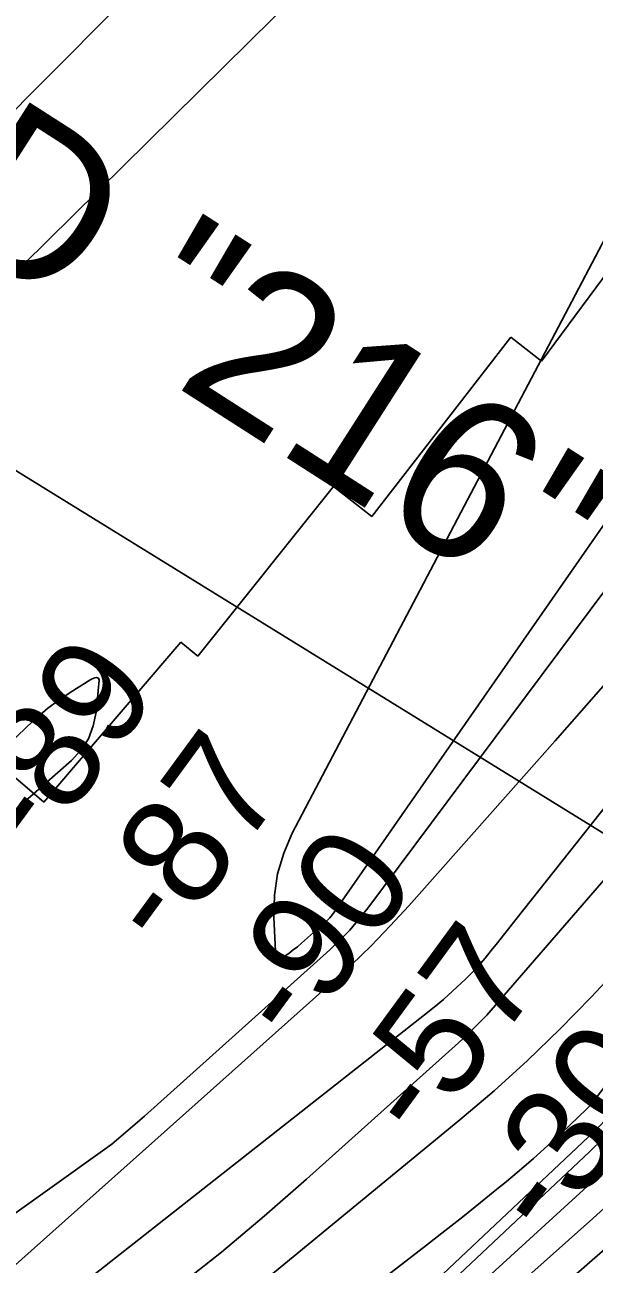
# Model space of a CAD drawing. Extents: x 3329297 to 3367176, y 649250 to 674653.
# Drawn here: x 3341048 to 3341403, y 660817 to 661590 of the extents above; entities that cross this region are included whole.
import ezdxf

# ---------------------------------------------------------------- set-up
doc = ezdxf.new("R2010")
doc.units = 0
for name, color, linetype in [('V-CHAN-NAID', 7, 'Continuous'), ('V-RIVR-EDGE', 7, 'Continuous'), ('V-RIVR-RANG', 7, 'Continuous'), ('V-RRAP-RVMT', 7, 'Continuous'), ('V-TOPO-DPTH', 7, 'Continuous'), ('V-TOPO-MAJR', 7, 'Continuous'), ('V-TOPO-MINR', 7, 'Continuous'), ('V-TOPO-WATR', 7, 'Continuous')]:
    doc.layers.add(name, color=color, linetype=linetype)

msp = doc.modelspace()

# ---------------------------------------------------------------- linework, layer by layer
at = {"layer": 'V-RIVR-EDGE'}
msp.add_spline([(3340543.49, 660085.6), (3340562.91, 660098.74), (3340575.72, 660104.14), (3340585.05, 660109.54), (3340589.7, 660111.08), (3340590.86, 660109.14), (3340597.81, 660094.39), (3340601.29, 660093.99), (3340606.34, 660095.14), (3340606.73, 660097.08), (3340606.35, 660100.96), (3340599.79, 660112.22), (3340596.7, 660118.04), (3340597.48, 660121.14), (3340599.82, 660124.24), (3340602.92, 660125.78), (3340609.53, 660130.03), (3340610.7, 660133.13), (3340611.1, 660138.95), (3340614.21, 660141.66), (3340620.42, 660143.58), (3340627.02, 660148.22), (3340632.85, 660152.86), (3340639.85, 660158.27), (3340647.22, 660161.74), (3340655.76, 660164.43), (3340667.02, 660168.28), (3340677.11, 660172.14), (3340684.48, 660174.83), (3340692.65, 660181.79), (3340699.25, 660187.21), (3340702.75, 660189.14), (3340709.35, 660193), (3340717.5, 660197.63), (3340731.88, 660207.29), (3340748.19, 660216.56), (3340768.38, 660227.76), (3340779.25, 660232.38), (3340792.46, 660240.88), (3340805.67, 660251.71), (3340823.92, 660262.91), (3340832.07, 660265.6), (3340837.9, 660270.63), (3340847.24, 660280.69), (3340854.23, 660286.49), (3340861.21, 660286.47), (3340868.98, 660289.94), (3340876.75, 660296.13), (3340884.91, 660303.86), (3340891.52, 660310.44), (3340896.97, 660318.18), (3340903.58, 660325.15), (3340904.37, 660330.19), (3340904.76, 660334.45), (3340908.65, 660337.16), (3340912.53, 660339.47), (3340913.71, 660343.74), (3340916.83, 660351.87), (3340921.89, 660359.23), (3340933.17, 660372.77), (3340942.5, 660382.83), (3340944.45, 660389.03), (3340947.56, 660392.13), (3340951.45, 660394.45), (3340956.11, 660398.7), (3340965.45, 660409.54), (3340972.05, 660415.72), (3340980.21, 660421.13), (3340987.99, 660430.42), (3340991.89, 660439.33), (3340994.62, 660445.92), (3341001.24, 660456.76), (3341008.24, 660462.56), (3341019.5, 660469.12), (3341022.61, 660474.16), (3341027.28, 660478.02), (3341033.1, 660482.28), (3341044.37, 660491.55), (3341056.81, 660501.22), (3341062.25, 660506.25), (3341064.2, 660512.45), (3341069.26, 660518.25), (3341074.7, 660522.12), (3341079.75, 660525.21), (3341087.91, 660533.33), (3341094.52, 660540.29), (3341099.98, 660551.14), (3341101.93, 660558.5), (3341101.95, 660564.32), (3341101.95, 660566.26), (3341105.83, 660567.8), (3341107.39, 660570.9), (3341108.19, 660579.43), (3341109.36, 660581.36), (3341111.69, 660582.52), (3341116.35, 660584.06), (3341119.07, 660586.38), (3341131.9, 660599.92), (3341130.74, 660602.25), (3341129.58, 660604.58), (3341130.37, 660609.23), (3341131.15, 660611.56), (3341134.26, 660614.27), (3341139.7, 660619.29), (3341147.47, 660623.93), (3341155.25, 660632.44), (3341160.31, 660640.18), (3341161.87, 660646), (3341164.59, 660647.15), (3341171.96, 660648.3), (3341176.63, 660653.33), (3341185.57, 660661.45), (3341197.22, 660669.95), (3341202.65, 660670.72), (3341208.87, 660674.58), (3341212.76, 660681.16), (3341218.98, 660685.8), (3341223.63, 660686.56), (3341228.3, 660690.82), (3341239.56, 660696.61), (3341242.27, 660696.99), (3341247.7, 660695.04), (3341251.97, 660695.8), (3341254.69, 660699.67), (3341257.81, 660706.26), (3341265.19, 660713.61), (3341272.18, 660717.47), (3341278.78, 660719.39), (3341285.77, 660723.64), (3341288.11, 660727.12), (3341288.89, 660730.61), (3341291.61, 660733.32), (3341297.45, 660739.51), (3341303.67, 660745.31), (3341316.48, 660753.04), (3341337.85, 660770.05), (3341347.56, 660774.29), (3341351.82, 660771.95), (3341356.47, 660772.33), (3341359.2, 660775.81), (3341357.66, 660783.57), (3341359.22, 660785.51), (3341364.27, 660789.37), (3341367.76, 660789.75), (3341372.8, 660786.64), (3341377.44, 660784.3), (3341380.16, 660785.07), (3341385.21, 660787.38), (3341385.99, 660789.71), (3341386.78, 660796.68), (3341388.73, 660799.01), (3341390.67, 660800.94), (3341401.93, 660807.89), (3341425.62, 660820.63), (3341448.15, 660836.48), (3341459.42, 660845.76), (3341473.4, 660853.48), (3341492.82, 660866.23), (3341509.52, 660875.88), (3341528.94, 660885.92), (3341568.15, 660904.05), (3341576.69, 660906.74), (3341582.52, 660911.38), (3341589.12, 660916.4), (3341596.89, 660921.81), (3341605.05, 660926.06), (3341608.93, 660926.82), (3341613.19, 660926.43), (3341626, 660930.66), (3341639.2, 660936.45), (3341658.23, 660946.87), (3341680.75, 660960), (3341702.89, 660972.35), (3341720.75, 660981.23), (3341737.44, 660987), (3341750.26, 660995.89), (3341758.04, 661005.18), (3341780.97, 661024.51), (3341791.86, 661039.61), (3341805.08, 661053.54), (3341819.48, 661072.51), (3341836.2, 661091.08), (3341848.27, 661110.83), (3341856.83, 661123.6), (3341870.06, 661139.86), (3341888.33, 661157.26), (3341900, 661173.14), (3341908.96, 661187.46), (3341921.81, 661209.92), (3341929.99, 661226.19), (3341939.34, 661242.84), (3341942.06, 661244.78), (3341943.22, 661244), (3341944.75, 661235.85), (3341949.41, 661235.84), (3341954.45, 661237.76), (3341956.01, 661241.64), (3341951.37, 661243.98), (3341950.6, 661247.08), (3341951, 661251.35), (3341952.96, 661259.87), (3341955.7, 661272.28), (3341958.46, 661290.5), (3341960.82, 661303.29), (3341965.13, 661320.73), (3341976.06, 661348.62), (3341983.49, 661373.81), (3341990.92, 661399), (3341994.85, 661420.71), (3341995.66, 661433.89), (3341998.38, 661436.99), (3342001.09, 661436.2), (3342003.81, 661438.52), (3342004.21, 661443.95), (3342004.24, 661455.97), (3342002.71, 661461.41), (3342004.27, 661464.89), (3342009.32, 661471.47), (3342020.6, 661484.24), (3342033.83, 661502.05), (3342040.82, 661507.46), (3342045.88, 661513.27), (3342046.28, 661517.53), (3342044.36, 661524.52), (3342045.91, 661525.68), (3342047.07, 661525.67), (3342052.11, 661523.33), (3342053.28, 661524.49), (3342063.01, 661538.82), (3342071.18, 661551.21), (3342074.69, 661557.79), (3342082.47, 661570.18), (3342088.7, 661576.76), (3342099.58, 661588.37), (3342104.25, 661594.56), (3342110.49, 661608.51), (3342119.84, 661627.1), (3342128.4, 661637.93), (3342135.41, 661647.61), (3342140.08, 661653.81), (3342142.02, 661656.52), (3342148.26, 661668.91), (3342155.64, 661676.65), (3342159.16, 661685.17), (3342161.49, 661688.27), (3342166.54, 661690.97), (3342169.67, 661702.6), (3342177.46, 661716.54), (3342191.47, 661736.28), (3342210.14, 661760.28), (3342224.15, 661779.25), (3342232.33, 661792.41), (3342242.06, 661806.74), (3342247.51, 661815.25), (3342252.98, 661831.14), (3342263.11, 661850.51), (3342268.95, 661858.63), (3342277.12, 661872.96), (3342284.15, 661891.95), (3342293.11, 661908.21), (3342302.46, 661923.7), (3342310.25, 661939.2), (3342314.93, 661948.1), (3342327.38, 661965.91), (3342325.85, 661973.28), (3342327.41, 661977.55), (3342330.91, 661981.42), (3342336.35, 661986.44), (3342339.47, 661993.42), (3342342.6, 662003.88), (3342345.32, 662007.36), (3342350.38, 662013.17), (3342354.66, 662019.36), (3342356.61, 662025.56), (3342357.41, 662034.09), (3342360.53, 662039.12), (3342366.75, 662046.09), (3342373.76, 662059.65), (3342381.55, 662072.81), (3342385.46, 662085.6), (3342390.54, 662099.55), (3342396.37, 662107.29), (3342399.1, 662113.88), (3342402.61, 662121.62), (3342413.53, 662146.8), (3342430.7, 662189.03), (3342442, 662209.94), (3342453.7, 662236.67), (3342465, 662260.3), (3342466.58, 662269.6), (3342471.66, 662285.88), (3342476.34, 662295.95), (3342481, 662300.59), (3342482.95, 662305.24), (3342483.35, 662308.73), (3342487.64, 662319.19), (3342491.54, 662328.88), (3342501.68, 662348.63), (3342505.2, 662360.64), (3342509.11, 662375.76), (3342511.48, 662391.65), (3342513.82, 662399.01), (3342520.44, 662409.08), (3342525.9, 662421.48), (3342528.64, 662432.72), (3342531.41, 662453.26), (3342534.97, 662481.18), (3342536.95, 662497.46), (3342541.25, 662512.18), (3342547.49, 662526.13), (3342556.05, 662537.36), (3342563.04, 662544.32), (3342566.16, 662550.52), (3342570.46, 662564.47), (3342572.44, 662579.97), (3342576.33, 662585.39), (3342582.17, 662592.36), (3342585.68, 662602.43), (3342587.24, 662606.7), (3342589.97, 662610.95), (3342595.04, 662623.74), (3342596.62, 662635.37), (3342599.36, 662643.89), (3342600.14, 662647.38), (3342599.37, 662648.55), (3342596.66, 662651.66), (3342596.67, 662654.76), (3342598.61, 662657.47), (3342603.67, 662661.72), (3342609.9, 662671.79), (3342617.69, 662688.06), (3342629.78, 662713.24), (3342637.58, 662731.06), (3342640.7, 662739.58), (3342640.71, 662745.4), (3342640.35, 662754.7), (3342641.91, 662758.58), (3342645.02, 662761.67), (3342647.74, 662765.16), (3342646.25, 662787.27), (3342646.27, 662798.51), (3342641.69, 662824.89), (3342639.81, 662850.11), (3342639.08, 662868.72), (3342640.68, 662887.72), (3342641.51, 662909.05), (3342647.77, 662933.46), (3342652.44, 662937.33), (3342653.61, 662940.04), (3342648.96, 662945.09), (3342648.97, 662949.36), (3342652.49, 662957.88), (3342654.42, 662957.88), (3342659.08, 662957.87), (3342659.48, 662962.13), (3342659.51, 662974.54), (3342659.93, 662990.05), (3342664.63, 663007.88), (3342672.02, 663017.94), (3342675.92, 663022.98), (3342675.93, 663028.41), (3342675.95, 663036.94), (3342675.6, 663052.06), (3342676.41, 663065.25), (3342679.54, 663076.48), (3342687.74, 663099.34), (3342701.03, 663143.13), (3342700.66, 663147.79), (3342703.78, 663157.86), (3342713.54, 663181.88), (3342722.9, 663206.29), (3342727.59, 663218.3), (3342731.87, 663223.72), (3342732.27, 663230.31), (3342732.69, 663242.72), (3342732.71, 663249.31), (3342733.11, 663257.07), (3342739.75, 663275.67), (3342750.29, 663303.95), (3342759.67, 663332.24), (3342762.03, 663344.25), (3342764.01, 663362.86), (3342765.98, 663374.88), (3342766.38, 663378.37), (3342765.22, 663381.47), (3342765.62, 663384.57), (3342766.79, 663390.78), (3342769.92, 663398.91), (3342771.87, 663405.89), (3342776.95, 663418.29), (3342777.37, 663431.47), (3342779.34, 663445.04), (3342776.67, 663465.6), (3342775.96, 663489.26), (3342776.01, 663509.81), (3342772.92, 663515.25), (3342764.01, 663520.7), (3342756.65, 663521.88), (3342756.27, 663524.98), (3342757.44, 663528.86), (3342761.32, 663530.4), (3342772.57, 663528.82), (3342774.51, 663529.2), (3342775.68, 663532.69), (3342776.86, 663541.22), (3342775.41, 663580.39), (3342775.84, 663596.68), (3342776.26, 663611.41), (3342776.27, 663616.84), (3342776.69, 663627.7), (3342781.37, 663638.55), (3342786.13, 663683.52), (3342792.46, 663731.98), (3342794.87, 663765.71), (3342797.62, 663781.99), (3342805.94, 663853.72), (3342813.86, 663919.24), (3342817.07, 663960.72), (3342819.5, 664002.21), (3342819.94, 664025.87), (3342819.97, 664036.34), (3342818.06, 664048.75), (3342817.71, 664064.26), (3342816.41, 664076.7)], degree=3, dxfattribs=at)
at = {"layer": 'V-RIVR-RANG'}
msp.add_line((3342091.39, 660665.06), (3341001.82, 661336.81), dxfattribs=at)
at = {"layer": 'V-RRAP-RVMT'}
for p, q in [((3341436.71, 661470.33), (3341370.15, 661380.39)), ((3341350.95, 661395.28), (3341264.2, 661283.4)), ((3341370.15, 661380.39), (3341350.95, 661395.28)), ((3341240.27, 661302.05), (3341155.59, 661196.46)), ((3341264.2, 661283.4), (3341240.27, 661302.05)), ((3341145.01, 661205.01), (3341059.47, 661105.3)), ((3341155.59, 661196.46), (3341145.01, 661205.01)), ((3341059.47, 661105.3), (3341038.95, 661123.03))]:
    msp.add_line(p, q, dxfattribs=at)
at = {"layer": 'V-TOPO-DPTH'}
for points in [[(3341105.26, 660731.65), (3341319.19, 660907.16), (3341340.54, 660925.39), (3341361.4, 660944.16), (3341381.5, 660963.73), (3341401.1, 660983.83), (3341419.19, 661003.14), (3341444.13, 661030.58), (3341468.48, 661058.52), (3341491.97, 661087.19), (3341514.87, 661116.35), (3341537.36, 661145.86), (3341559.88, 661175.35), (3341582.44, 661204.81), (3341605.03, 661234.25), (3341683.75, 661336.65), (3341746.19, 661416.9), (3341809.25, 661496.64), (3341873.24, 661575.65)], [(3341873.24, 661575.65), (3341809.25, 661496.64), (3341746.19, 661416.9), (3341683.75, 661336.65), (3341605.03, 661234.25), (3341582.44, 661204.81), (3341559.88, 661175.35), (3341537.36, 661145.86), (3341514.87, 661116.35), (3341491.97, 661087.19), (3341468.48, 661058.52), (3341444.13, 661030.58), (3341419.19, 661003.14), (3341401.1, 660983.83), (3341381.5, 660963.73), (3341361.4, 660944.16), (3341340.54, 660925.39), (3341319.19, 660907.16), (3341105.26, 660731.65)], [(3341905.76, 661555.83), (3341836.28, 661473.2), (3341783.71, 661409.78), (3341731.72, 661345.89), (3341680.62, 661281.3), (3341630.11, 661216.23), (3341401.49, 660917.49), (3341399.92, 660915.61), (3341398.21, 660913.86), (3341382.68, 660899.24), (3341373.94, 660891.17), (3341365.09, 660883.24), (3341356.07, 660875.49), (3341346.95, 660867.87), (3341343.2, 660864.81), (3341332.09, 660855.79), (3341320.92, 660846.84), (3341309.68, 660837.98), (3341298.39, 660829.19), (3340971.1, 660576.39)], [(3341905.76, 661555.83), (3341836.28, 661473.2), (3341783.71, 661409.78), (3341731.72, 661345.89), (3341680.62, 661281.3), (3341630.11, 661216.23), (3341401.49, 660917.49), (3341399.92, 660915.61), (3341398.21, 660913.86), (3341382.68, 660899.24), (3341373.94, 660891.17), (3341365.09, 660883.24), (3341356.07, 660875.49), (3341346.95, 660867.87), (3341343.2, 660864.81), (3341332.09, 660855.79), (3341320.92, 660846.84), (3341309.68, 660837.98), (3341298.39, 660829.19), (3340971.1, 660576.39)], [(3341866.37, 661447.61), (3341833.67, 661410.25), (3341801.05, 661372.82), (3341768.54, 661335.29), (3341736.12, 661297.69), (3341729.7, 661290.23), (3341694.25, 661248.74), (3341658.97, 661207.1), (3341623.94, 661165.26), (3341589.07, 661123.28), (3341421.38, 660920.12), (3341416.16, 660914.03), (3341410.78, 660908.07), (3341405.19, 660902.33), (3341399.45, 660896.71), (3341297.63, 660800.83)], [(3341297.63, 660800.83), (3341399.45, 660896.71), (3341405.19, 660902.33), (3341410.78, 660908.07), (3341416.16, 660914.03), (3341421.38, 660920.12), (3341589.07, 661123.28), (3341623.94, 661165.26), (3341658.97, 661207.1), (3341694.25, 661248.74), (3341729.7, 661290.23), (3341736.12, 661297.69), (3341768.54, 661335.29), (3341801.05, 661372.82), (3341833.67, 661410.25), (3341866.37, 661447.61)], [(3341216.5, 660699.7), (3341401.13, 660868.02), (3341415.42, 660881.43), (3341429.45, 660895.11), (3341443.07, 660909.2), (3341456.42, 660923.55), (3341546.08, 661022.74), (3341566.43, 661045.34), (3341586.72, 661068), (3341606.91, 661090.74), (3341627.04, 661113.53), (3341647.17, 661136.33), (3341667.36, 661159.06), (3341687.65, 661181.72), (3341708.01, 661204.31), (3341757.45, 661258.98), (3341801.56, 661309.68), (3341844.33, 661361.44)], [(3341216.5, 660699.7), (3341401.13, 660868.02), (3341415.42, 660881.43), (3341429.45, 660895.11), (3341443.07, 660909.2), (3341456.42, 660923.55), (3341546.08, 661022.74), (3341566.43, 661045.34), (3341586.72, 661068), (3341606.91, 661090.74), (3341627.04, 661113.53), (3341647.17, 661136.33), (3341667.36, 661159.06), (3341687.65, 661181.72), (3341708.01, 661204.31), (3341757.45, 661258.98), (3341801.56, 661309.68), (3341844.33, 661361.44)], [(3341886.33, 661344.95), (3341835.46, 661278.53), (3341789.98, 661221.52), (3341743.05, 661165.78), (3341693.97, 661111.93), (3341643.45, 661059.34), (3341553.46, 660969.3), (3341546.9, 660962.63), (3341540.4, 660955.9), (3341534.02, 660949.06), (3341527.7, 660942.16), (3341521.42, 660935.23), (3341515.09, 660928.34), (3341508.71, 660921.49), (3341502.3, 660914.68), (3341488.56, 660900.21), (3341475.06, 660886.38), (3341461.31, 660872.82), (3341447.18, 660859.65), (3341432.79, 660846.75), (3341048.32, 660511.55)], [(3341048.32, 660511.55), (3341432.79, 660846.75), (3341447.18, 660859.65), (3341461.31, 660872.82), (3341475.06, 660886.38), (3341488.56, 660900.21), (3341502.3, 660914.68), (3341508.71, 660921.49), (3341515.09, 660928.34), (3341521.42, 660935.23), (3341527.7, 660942.16), (3341534.02, 660949.06), (3341540.4, 660955.9), (3341546.9, 660962.63), (3341553.46, 660969.3), (3341643.45, 661059.34), (3341693.97, 661111.93), (3341743.05, 661165.78), (3341789.98, 661221.52), (3341835.46, 661278.53), (3341886.33, 661344.95)]]:
    msp.add_lwpolyline(points, dxfattribs=at)
at = {"layer": 'V-TOPO-MAJR'}
msp.add_lwpolyline([(3341142.93, 660803.16), (3341170.3, 660824.84), (3341197.06, 660847.27), (3341223.4, 660870.22), (3341318.32, 660955.29), (3341324.34, 660960.9), (3341330.21, 660966.65), (3341335.87, 660972.62), (3341341.37, 660978.74), (3341453.44, 661108.11), (3341505, 661168.72), (3341555.81, 661229.94), (3341605.51, 661292.07), (3341654.46, 661354.81), (3341680.8, 661389.2), (3341716.06, 661435.17), (3341751.38, 661481.1), (3341786.77, 661526.96), (3341822.22, 661572.79), (3341857.36, 661618.84)], dxfattribs=at)
at = {"layer": 'V-TOPO-MINR'}
for points in [[(3341810.6, 662437.29), (3341759.81, 662313.95), (3341660.12, 662072.94), (3341658.92, 662070.22), (3341657.66, 662067.53), (3341656.3, 662064.89), (3341654.86, 662062.29), (3341625.24, 662011.13), (3340999.32, 661394)], [(3340837.31, 661332.12), (3341480.81, 661978.41), (3341489.47, 661986.6), (3341497.72, 661995.15), (3341505.58, 662004.03), (3341512.83, 662013.41), (3341519.69, 662023.12), (3341566.24, 662093.82), (3341569.89, 662099.65), (3341573.36, 662105.59), (3341576.54, 662111.68), (3341579.55, 662117.87), (3341657.53, 662288.66), (3341698.73, 662380.6)], [(3341944.45, 661884.2), (3341809.75, 661683.31), (3341768.81, 661624.17), (3341726.74, 661565.87), (3341682.95, 661508.85), (3341638.03, 661452.68), (3341601.56, 661408.42), (3341574.01, 661375.02), (3341546.44, 661341.63), (3341518.86, 661308.26), (3341491.26, 661274.9), (3341463.47, 661241.69), (3341435.46, 661208.69), (3341407.1, 661175.98), (3341378.51, 661143.47), (3341287.21, 661040.75), (3341275.62, 661028.16), (3341263.75, 661015.85), (3341251.45, 661003.97), (3341238.88, 660992.37), (3341038.18, 660813.62)], [(3340240.64, 660276.81), (3341101.93, 660892.02), (3341122.34, 660909.58), (3341237.97, 661013.26), (3341244.34, 661019.32), (3341250.46, 661025.62), (3341256.18, 661032.28), (3341261.65, 661039.17), (3341459.71, 661304.48), (3341500.93, 661358.4), (3341542.97, 661411.65), (3341586.22, 661463.93), (3341630.28, 661515.54), (3341672.41, 661563.75), (3341695.98, 661590.8), (3341719.51, 661617.89), (3341742.97, 661645.04), (3341766.37, 661672.24), (3341789.13, 661699.92), (3341811.06, 661728.21), (3341831.76, 661757.41), (3341851.64, 661787.23)], [(3341915.68, 661750.16), (3341790.96, 661588.3), (3341717.87, 661493.85), (3341644.5, 661399.6), (3341570.74, 661305.67), (3341496.71, 661211.94), (3341354.07, 661032.13), (3341350.24, 661027.3), (3341346.42, 661022.46), (3341342.59, 661017.62), (3341338.77, 661012.78), (3341334.86, 661008.02), (3341330.81, 661003.38), (3341326.58, 660998.92), (3341322.21, 660994.57), (3341320.13, 660992.58), (3341314.55, 660987.41), (3341308.88, 660982.35), (3341303.06, 660977.45), (3341297.15, 660972.67), (3340984.28, 660727.06)], [(3341498.89, 661624.81), (3341454.38, 661541.67), (3341214.56, 661085.98), (3341209.21, 661073.43), (3341205.26, 661060.58), (3341203.42, 661047.25), (3341202.99, 661033.62), (3341204.03, 661012.39), (3341204.89, 661010.47), (3341206.08, 661009.22), (3341209.86, 661009.4), (3341212.56, 661011.24), (3341215.2, 661013.16), (3341217.74, 661015.19), (3341220.23, 661017.32), (3341237.08, 661032.43), (3341237.96, 661033.27), (3341240.31, 661036.08), (3341549.72, 661480.38), (3341599.15, 661548.28), (3341650.4, 661614.71)], [(3341105.26, 660731.65), (3341319.19, 660907.16), (3341340.54, 660925.39), (3341361.4, 660944.16), (3341381.5, 660963.73), (3341401.1, 660983.83), (3341419.19, 661003.14), (3341444.13, 661030.58), (3341468.48, 661058.52), (3341491.97, 661087.19), (3341514.87, 661116.35), (3341537.36, 661145.86), (3341559.88, 661175.35), (3341582.44, 661204.81), (3341605.03, 661234.25), (3341683.75, 661336.65), (3341746.19, 661416.9), (3341809.25, 661496.64), (3341873.24, 661575.65)], [(3340971.1, 660576.39), (3341298.39, 660829.19), (3341309.68, 660837.98), (3341320.92, 660846.84), (3341332.09, 660855.79), (3341343.2, 660864.81), (3341346.95, 660867.87), (3341356.07, 660875.49), (3341365.09, 660883.24), (3341373.94, 660891.17), (3341382.68, 660899.24), (3341398.21, 660913.86), (3341399.92, 660915.61), (3341401.49, 660917.49), (3341630.11, 661216.23), (3341680.62, 661281.3), (3341731.72, 661345.89), (3341783.71, 661409.78), (3341836.28, 661473.2), (3341905.76, 661555.83)], [(3341297.63, 660800.83), (3341399.45, 660896.71), (3341405.19, 660902.33), (3341410.78, 660908.07), (3341416.16, 660914.03), (3341421.38, 660920.12), (3341589.07, 661123.28), (3341623.94, 661165.26), (3341658.97, 661207.1), (3341694.25, 661248.74), (3341729.7, 661290.23), (3341736.12, 661297.69), (3341768.54, 661335.29), (3341801.05, 661372.82), (3341833.67, 661410.25), (3341866.37, 661447.61)], [(3341255.38, 660751.45), (3341400.11, 660887.35), (3341408.56, 660895.52), (3341416.85, 660903.85), (3341424.89, 660912.41), (3341432.77, 660921.14), (3341567.23, 661074.41), (3341594.95, 661106.05), (3341622.64, 661137.72), (3341650.29, 661169.43), (3341677.92, 661201.16), (3341705.58, 661232.86), (3341733.32, 661264.49), (3341761.17, 661296.02), (3341789.1, 661327.48), (3341811.46, 661352.58), (3341849.57, 661397.35)], [(3341216.5, 660699.7), (3341401.13, 660868.02), (3341415.42, 660881.43), (3341429.45, 660895.11), (3341443.07, 660909.2), (3341456.42, 660923.55), (3341546.08, 661022.74), (3341566.43, 661045.34), (3341586.72, 661068), (3341606.91, 661090.74), (3341627.04, 661113.53), (3341647.17, 661136.33), (3341667.36, 661159.06), (3341687.65, 661181.72), (3341708.01, 661204.31), (3341757.45, 661258.98), (3341801.56, 661309.68), (3341844.33, 661361.44)], [(3341178.04, 660646.5), (3341402.11, 660845.68), (3341423.34, 660865.1), (3341444.17, 660884.91), (3341464.43, 660905.32), (3341484.3, 660926.13), (3341524.47, 660969.43), (3341537.7, 660983.79), (3341550.88, 660998.19), (3341563.96, 661012.68), (3341576.98, 661027.23), (3341590.01, 661041.77), (3341603.1, 661056.25), (3341616.28, 661070.65), (3341629.53, 661084.99), (3341702.73, 661163.71), (3341751.65, 661218.17), (3341799.29, 661273.7), (3341845, 661330.82)], [(3341093.59, 661182.61), (3341093.05, 661182.9), (3341092.34, 661183.04), (3341091.41, 661182.86), (3341089.66, 661182.24), (3341088.83, 661181.8), (3341076.01, 661173.7), (3341068.96, 661168.93), (3341062.12, 661163.88), (3341055.62, 661158.42), (3341049.33, 661152.69), (3340807.06, 660917.44)], [(3341016.8, 661078.94), (3341076.8, 661131.33), (3341082.67, 661137.81), (3341087.38, 661144.88), (3341090.36, 661152.84), (3341092.18, 661161.39), (3341094.05, 661181.36), (3341093.59, 661182.61)]]:
    msp.add_lwpolyline(points, dxfattribs=at)
at = {"layer": 'V-TOPO-WATR'}
msp.add_lwpolyline([(3341048.32, 660511.55), (3341432.79, 660846.75), (3341447.18, 660859.65), (3341461.31, 660872.82), (3341475.06, 660886.38), (3341488.56, 660900.21), (3341502.3, 660914.68), (3341508.71, 660921.49), (3341515.09, 660928.34), (3341521.42, 660935.23), (3341527.7, 660942.16), (3341534.02, 660949.06), (3341540.4, 660955.9), (3341546.9, 660962.63), (3341553.46, 660969.3), (3341643.45, 661059.34), (3341693.97, 661111.93), (3341743.05, 661165.78), (3341789.98, 661221.52), (3341835.46, 661278.53), (3341886.33, 661344.95)], dxfattribs=at)

# ---------------------------------------------------------------- texts
at = {"layer": 'V-CHAN-NAID'}
msp.add_text('MANCHAC BEND "216" (214.9)', height=100, rotation=327.3492, dxfattribs=at).set_placement((3340155.49, 661996.49))
at = {"layer": 'V-RIVR-RANG'}
for s, p in [('-89', (3341056.14, 661070.48)), ('-87', (3341136.35, 661010.75)), ('-90', (3341217.19, 660951.9)), ('-57', (3341296.78, 660891.32)), ('-30', (3341376.07, 660830.34))]:
    msp.add_text(s, height=67, rotation=53.7785, dxfattribs=at).set_placement(p)

doc.saveas('drawing.dxf')
